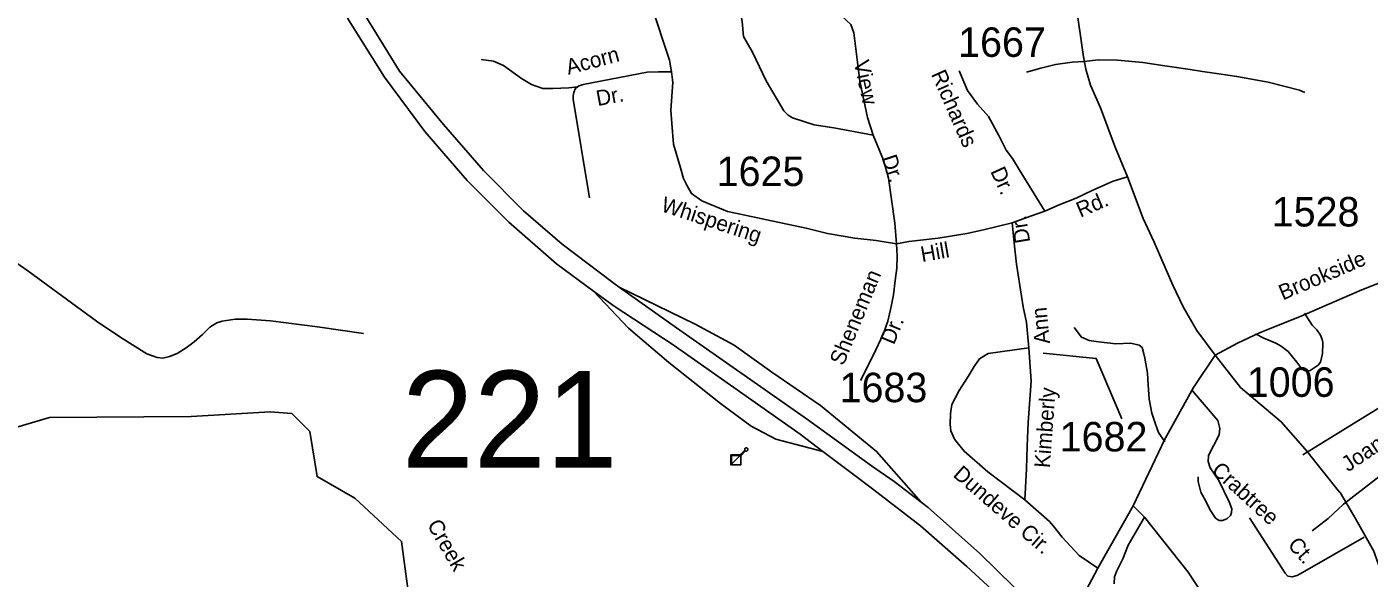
# Model space of a CAD drawing. Extents: x 884530 to 1028605, y 526725 to 653634.
# Drawn here: x 959730 to 965416, y 610063 to 612399 of the extents above; entities that cross this region are included whole.
import ezdxf

# ---------------------------------------------------------------- set-up
doc = ezdxf.new("R2010")
doc.units = 0
for name, color, linetype in [('Exist Cultural Weight Station CELL', 7, 'Continuous'), ('Exist Hydrographic Creek Single Shore', 7, 'Continuous'), ('Exist Hydrographic Creek Single Shore Label', 7, 'Continuous'), ('Exist Road Non-System Type 51', 7, 'Continuous'), ('Exist Road Non-System Type 51 Label', 7, 'Continuous'), ('Exist Road Primary Interstate Divided Center Attributed', 7, 'Continuous'), ('Exist Road Primary Interstate Ramp 1 Lane Attributed', 7, 'Continuous'), ('Exist Road Secondary Structure Standard Bridge Number Label', 7, 'Continuous'), ('Exist Road Secondary Type 51 Attributed', 7, 'Continuous'), ('Exist Road Secondary Type 51 Label', 7, 'Continuous'), ('Exist Road Secondary Type 51 Number Label', 7, 'Continuous')]:
    doc.layers.add(name, color=color, linetype=linetype)

msp = doc.modelspace()

# ---------------------------------------------------------------- linework, layer by layer
at = {"layer": 'Exist Cultural Weight Station CELL'}
msp.add_lwpolyline([(962711.7, 610585.3), (962751, 610585.3), (962771.3, 610605.6), (962770.9, 610606.7), (962770.7, 610608), (962770.7, 610609.1), (962770.8, 610609.8), (962770.9, 610610.5), (962771.1, 610611), (962771.4, 610611.7), (962771.8, 610612.3), (962772.2, 610612.8), (962772.7, 610613.4), (962773.2, 610613.8), (962773.8, 610614.2), (962774.3, 610614.6), (962775.1, 610614.9), (962775.9, 610615.1), (962776.5, 610615.3), (962777.1, 610615.3), (962777.9, 610615.3), (962778.5, 610615.3), (962779.2, 610615.1), (962779.7, 610615), (962780.3, 610614.7), (962780.8, 610614.5), (962781.5, 610614.1), (962782, 610613.7), (962782.5, 610613.1), (962782.8, 610612.7), (962783.3, 610612.2), (962783.5, 610611.7), (962783.8, 610611.1), (962784, 610610.6), (962784.2, 610610.1), (962784.3, 610609.3), (962784.4, 610608.6), (962784.3, 610608.1), (962784.3, 610607.5), (962784.2, 610607), (962784, 610606.3), (962783.8, 610605.8), (962783.5, 610605.2), (962783.2, 610604.6), (962782.8, 610604.2), (962782.4, 610603.7), (962781.6, 610602.9), (962781, 610602.6), (962780.4, 610602.2), (962779.7, 610602), (962779.1, 610601.8), (962778.5, 610601.7), (962777.9, 610601.6), (962777.4, 610601.6), (962776.7, 610601.7), (962776, 610601.8), (962775.3, 610602), (962774.6, 610602.2), (962753.8, 610581.4), (962751.3, 610582.3), (962714.8, 610582.3), (962714.8, 610546.7), (962751.3, 610582.3), (962753.8, 610581.4), (962753.8, 610543.8), (962711.7, 610543.8)], close=True, dxfattribs=at)
at = {"layer": 'Exist Hydrographic Creek Single Shore'}
msp.add_lwpolyline([(961528.3, 609804.5), (961344, 610018.3), (961317.3, 610219), (961119.1, 610402.1), (960959, 610493.7), (960928.5, 610684.4), (960852.2, 610760.7), (960760.8, 610768.3), (960426.3, 610748.6), (959825.7, 610744.2), (959648.9, 610692), (959466.2, 610715.4), (959312.5, 610853), (958811, 611063.3), (958647.7, 611158.5), (958265.2, 611303.8)], dxfattribs=at)
at = {"layer": 'Exist Road Non-System Type 51'}
msp.add_line((965308.2, 610376.7), (965820.4, 610775.6), dxfattribs=at)
for points in [[(963315.4, 611940), (963148.2, 611970.6), (963064.7, 611984), (962973, 612013.9), (962954.4, 612025.3), (962936.9, 612042.8), (962861.7, 612169.6), (962803.9, 612292.2), (962765.8, 612358.3), (962760.6, 612422.1), (962754.5, 612454.1), (962762.8, 612502.5), (962805, 612566.4), (962825.6, 612579.8), (962916.3, 612605.6), (962944.2, 612602.5), (963020.3, 612571.6), (963103.9, 612519), (963220.3, 612408.8)], [(963315.4, 611940), (963290.9, 612014.4), (963258.5, 612168.1), (963248, 612248.9), (963232.9, 612374), (963220.3, 612408.8)], [(962062.3, 612144.5), (962025.5, 612140), (961958.2, 612137), (961915.9, 612137.7), (961866.9, 612155), (961825.7, 612180.6), (961749.5, 612235.6), (961705.9, 612253.9), (961653.7, 612261)], [(964207.3, 612252.6), (964157.9, 612249.1), (964087.5, 612238.9), (964025.8, 612223.4), (963965.1, 612206.6)], [(964207.3, 612252.6), (964269.1, 612259.4), (964350.1, 612257.9), (964457, 612247.2), (964550.5, 612233.9), (964657.4, 612217.8), (964710.8, 612209.8), (964779.8, 612199.6), (964855.3, 612187.9), (964988.7, 612164.4), (965120.9, 612131), (965144.5, 612120.2)], [(962461.3, 612207.8), (962405.7, 612207.8), (962357.6, 612206.4), (962086.1, 612154.5), (962077.5, 612152), (962069.1, 612148.8), (962062.3, 612144.5), (962056.5, 612140.1)], [(962056.5, 612140.1), (962051.4, 612134), (962049.1, 612128.5), (962046.8, 612120.8), (962045.1, 612113.7), (962044.2, 612106.8), (962043.4, 612098.8), (962043.7, 612092.8), (962112.6, 611674.4)], [(963413.9, 611479), (963407.1, 611567.7), (963379.6, 611757.2), (963359, 611834.3), (963315.4, 611940)], [(963261.6, 610901.3), (963314.8, 611006.6), (963359.1, 611099.4), (963377.3, 611152), (963391.5, 611213.9), (963401.3, 611263.9), (963408.3, 611325), (963414.7, 611376.3), (963416.5, 611429.4), (963413.9, 611479)], [(961155.7, 611099.6), (960960.5, 611128.4), (960761.3, 611153.2), (960663.4, 611160.5), (960611.4, 611160.4), (960557, 611152.3), (960534.9, 611145.1), (960504.1, 611126.1), (960473.1, 611095.1), (960438, 611064.4), (960405.1, 611039.5), (960366.2, 611014.9), (960333.7, 611001.9), (960305.4, 610994.9), (960281.4, 610997.8), (960238.1, 611013.2), (960128.3, 611083), (960024.7, 611152.7), (959733.9, 611364.8), (959636.2, 611432.4)], [(965142.3, 611186.6), (965175.2, 611135.1), (965194.5, 611115.2), (965209.6, 611092.3), (965216.9, 611075), (965219.5, 611061), (965220, 611043.3), (965219, 611030.2), (965218, 611014.6), (965214.8, 610996.4), (965210.6, 610978.6), (965200.4, 610965.9), (965166.8, 610943.2), (965154.8, 610941.6), (965141.8, 610942.6), (965130.8, 610949.5), (965110.2, 610978.4), (965073.5, 611022.9), (965043.8, 611046.4), (965020.4, 611058.4), (964970.8, 611080.3), (964934.3, 611098)], [(964550.6, 610641.3), (964524.1, 610680.9), (964511, 610716.3), (964495.5, 610762.7), (964484.4, 610822.3), (964480, 610881.8), (964476.6, 610931.5), (964465.4, 610995.4), (964461, 611018.9), (964455.3, 611040.1), (964441.5, 611049.8), (964407.2, 611058.4), (964343.1, 611056.2), (964270.3, 611065.1), (964230.6, 611069.5), (964197.4, 611084.9), (964166.6, 611124.6)], [(964667.6, 610857.5), (964774.9, 610731.2), (964783.9, 610698), (964780.9, 610670.8), (964735.9, 610583.2), (964734.6, 610558.1), (964742.3, 610530.2), (964779.3, 610477.5), (964823.3, 610386.6), (964834.2, 610356.9), (964833.7, 610342.1), (964829.2, 610328.7), (964813.1, 610314.7), (964795.5, 610306.9), (964780.7, 610307.8), (964765.8, 610317.6), (964741.7, 610353.9), (964724.5, 610390.1), (964703.7, 610427.3), (964691.4, 610472.6), (964691.5, 610493.1)], [(965135.6, 610586), (965305.5, 610689.8), (965481.4, 610799.5)], [(965308.2, 610376.7), (965242.8, 610316.6), (965174.4, 610263.3)], [(965394.8, 610236.8), (965113.5, 610076.4), (965091.5, 610069.6), (965071.9, 610071.6), (965060.1, 610083.8), (964908.8, 610318.6)]]:
    msp.add_lwpolyline(points, dxfattribs=at)
at = {"layer": 'Exist Road Primary Interstate Divided Center Attributed'}
for points in [[(959600.6, 615667.4), (959769.3, 615400), (959959.9, 615071.9), (960045.9, 614898.8), (960209, 614541.5), (960462.5, 613893.2), (960804.2, 613009.4), (960888, 612811.5), (960949.7, 612690.7), (961095.2, 612423.9), (961245.1, 612185.7), (961415.9, 611955.8), (961595.6, 611748.5), (961771.9, 611571.5), (961973.6, 611394.5), (962129.8, 611279.7)], [(962239.3, 611296.1), (962211.7, 611315.7), (961997.9, 611478.3), (961833.7, 611618.9), (961663.9, 611790.4), (961495.3, 611985.6), (961307.9, 612211.1), (961154.7, 612461.4), (961013.6, 612715), (960893.5, 612974.6), (960740.3, 613377.1), (960527.6, 613922.9), (960271.9, 614565.8), (960148.4, 614855.8), (960044.8, 615059.8), (959965.4, 615201.5), (959832.1, 615428.1), (959687.7, 615661.8)], [(962129.8, 611279.7), (962217.2, 611215.3), (962467.4, 611052.2), (963005.3, 610672.8), (963102.3, 610600.1)], [(963517.8, 610385.7), (963404.3, 610472.2), (963308.4, 610538.9), (963036.2, 610735.7), (962481.7, 611123.8), (962239.3, 611296.1)], [(963102.3, 610600.1), (963220.8, 610511.3), (963311.7, 610441.8), (963515.6, 610284.7), (963711.8, 610112.6), (963903.6, 609935.7), (964081.4, 609757.2)], [(964115.4, 609821.8), (963981.8, 609957.5), (963766.4, 610167.3), (963547.6, 610363), (963517.8, 610385.7)]]:
    msp.add_lwpolyline(points, dxfattribs=at)
at = {"layer": 'Exist Road Primary Interstate Ramp 1 Lane Attributed'}
for points in [[(962129.8, 611279.7), (962278.8, 611122.4), (962450, 610977.3), (962667.8, 610803.1), (962798.4, 610707.3), (962902.9, 610652.1), (963102.3, 610600.1)], [(962239.3, 611296.1), (962560.4, 611139.8), (962725.8, 611049.8), (962885.5, 610936.6), (963091.6, 610794.4), (963329.7, 610599.9), (963517.8, 610385.7)]]:
    msp.add_lwpolyline(points, dxfattribs=at)
at = {"layer": 'Exist Road Secondary Type 51 Attributed'}
for p, q in [((964266.4, 610105.2), (964416.7, 610369.4)), ((964416.7, 610369.4), (964463.9, 610322.1))]:
    msp.add_line(p, q, dxfattribs=at)
for points in [[(963371.1, 613713.4), (963451.7, 613649.8), (963505.8, 613600), (963577.5, 613526.4), (963656.6, 613451.5), (963726.1, 613391.7), (963764.7, 613355.4), (963820, 613289.6), (963849.1, 613260.6), (963878.9, 613220.8), (963950.9, 613100.3), (964012.2, 613000.2), (964038.6, 612940.3), (964063.1, 612875.1), (964096.2, 612784.4), (964114.1, 612730.4), (964127.4, 612677.8), (964172.3, 612507.7), (964205.9, 612272), (964216.1, 612219.6), (964236, 612152.4), (964277.7, 612056.4), (964340.3, 611889.4), (964393.1, 611764)], [(962393.4, 612437.1), (962433.9, 612313), (962452.8, 612258.3), (962461.3, 612207.8), (962466.5, 612162.9), (962458.5, 612046), (962462.2, 611989.9), (962469.8, 611902.2), (962498.1, 611801.2), (962511.3, 611755.9), (962525.4, 611728.6), (962544.7, 611692.3), (962588.6, 611662.5), (962698, 611617.1), (962758.3, 611604.4), (962931.3, 611567.3), (963030.8, 611545.6), (963120.9, 611523.6), (963236.8, 611503.6), (963327.9, 611493.4), (963413.9, 611479), (963466.3, 611489.5), (963589.8, 611503.6), (963712.5, 611523.7), (963783.1, 611539), (963903.8, 611569.2)], [(964041.9, 611618.7), (963933.6, 611793.9), (963905.2, 611840.9), (963878.5, 611875.8), (963847, 611938.8), (963804.3, 612019.4), (963757, 612071.5), (963715.1, 612129.8), (963680, 612212.9)], [(964041.9, 611618.7), (964102.7, 611645), (964174.4, 611673.4), (964245.6, 611706.9), (964331.9, 611745.4), (964393.1, 611764)], [(964393.1, 611764), (964459.2, 611586.8), (964505.1, 611486.6), (964584.5, 611305), (964628.2, 611212.3), (964685.9, 611112.6), (964764.6, 611007.7)], [(963903.8, 611569.2), (963985.3, 611597.6), (964041.9, 611618.7)], [(963903.8, 611569.2), (963914.8, 611456.7), (963922.7, 611392.9), (963950.2, 611213.1), (963964.4, 611146.9), (963974.9, 611038.4)], [(964764.6, 611007.7), (964859, 611058.4), (964955.1, 611103.9), (965120.9, 611170.8), (965385.2, 611285.2), (965674.5, 611399.5), (965810.2, 611460.3)], [(963974.9, 611038.4), (963801.9, 611015.7), (963765.2, 610993), (963742.4, 610959.7), (963718, 610917.8), (963679.5, 610858.3), (963648.1, 610798.8), (963642.8, 610760.3), (963641.1, 610714.9), (963644.6, 610686.9), (963660.3, 610651.9), (963700.2, 610601.2), (963801.1, 610513.6), (963957.4, 610394.8)], [(963974.9, 611038.4), (963984.5, 610897.9), (963972.1, 610722.1)], [(964416.7, 610369.4), (964550.5, 610651.8), (964671.9, 610871.3), (964764.6, 611007.7)], [(964764.6, 611007.7), (964871.2, 610871.3), (965043.3, 610724.9), (965145.4, 610609.3), (965153, 610600.9), (965291.2, 610428.1), (965293.1, 610426), (965359.3, 610313.7), (965431, 610187), (965434.9, 610180.9), (965559.1, 609833.1), (965610.3, 609682.6), (965642.3, 609611), (965680.7, 609538.9), (965722.3, 609476.4), (965794.3, 609372.3), (965845.5, 609308.2)], [(963972.1, 610722.1), (963967.9, 610622.2), (963964.4, 610526), (963957.4, 610394.8)], [(963957.4, 610394.8), (964061.4, 610302.9), (964079.3, 610283.6), (964115.9, 610237.2), (964187.7, 610159.5), (964266.4, 610105.2)], [(964335.7, 610039.6), (964338, 610069.5), (964347.2, 610094.8), (964372.5, 610145.5), (964395.5, 610203), (964463.9, 610322.1)], [(964463.9, 610322.1), (964649, 610089.1), (964788.9, 609874.8), (964951.5, 609652.2), (965010.2, 609556.2), (965044.8, 609510.4), (965120.5, 609407.4), (965154.9, 609355.8), (965201.7, 609294.9), (965253.1, 609209.4), (965259.6, 609179.2), (965254.7, 609168.4), (965234.4, 609152.8), (965217.1, 609137), (965198.6, 609117.3), (965173.6, 609098.5), (965111.2, 609053.2), (965022.3, 608999.5)], [(964115.4, 609821.8), (964143.1, 609871.8), (964266.4, 610105.2)]]:
    msp.add_lwpolyline(points, dxfattribs=at)
at = {"layer": 'Exist Road Secondary Type 51 Label'}
msp.add_lwpolyline([(964367.9, 610738.7), (964260.5, 610994.3), (964034.6, 611016.6)], dxfattribs=at)

# ---------------------------------------------------------------- texts
at = {"layer": 'Exist Hydrographic Creek Single Shore Label'}
msp.add_text('Creek', height=65.62, rotation=299.8631, dxfattribs=at).set_placement((961423.4, 610289.5))
msp.add_text('Creek', height=65.62, rotation=299.8631, dxfattribs=at).set_placement((961423.4, 610289.5))
at = {"layer": 'Exist Road Non-System Type 51 Label'}
for s, rotation, p in [('Acorn', 14.866, (962023.4, 612195.5)), ('View', 282.0439, (963232.7, 612250.5)), ('Dr.', 10.5785, (962147.9, 612063)), ('Dr.', 288.2227, (963350, 611844.6)), ('Sheneman', 67.6159, (963188.9, 610960.2)), ('Dr.', 67.6159, (963402.8, 611048.8)), ('Joanne Ln.', 34.0019, (965327.2, 610511.4)), ('Crabtree', 317.5736, (964744.7, 610513.8)), ('Ct.', 311.1326, (965067.8, 610202.3))]:
    msp.add_text(s, height=65.62, rotation=rotation, dxfattribs=at).set_placement(p)
at = {"layer": 'Exist Road Secondary Structure Standard Bridge Number Label'}
msp.add_text('221', height=410.1, dxfattribs=at).set_placement((961318, 610531.5))
at = {"layer": 'Exist Road Secondary Type 51 Label'}
for s, height, rotation, p in [('Richards', 65.62, 293.8584, (963559.1, 612198.6)), ('Dr.', 65.62, 294.5722, (963810.3, 611787.4)), ('Whispering', 65.62, 341.7558, (962412.1, 611619)), ('Rd.', 65.62, 23.1682, (964192.8, 611590)), ('Dr.', 65.62, 99.2924, (963980.8, 611487.5)), ('Hill', 65.62, 9.9833, (963522.1, 611402.2)), ('Brookside', 65.62, 23.261, (965050.6, 611239.5)), ('Ann', 65.62, 95.4444, (964064.1, 611058.3)), ('Kimberly', 65.62, 85.7206, (964063.1, 610528.5)), ('Dundeve Cir.', 65.617, 319.002, (963649.5, 610496.5))]:
    msp.add_text(s, height=height, rotation=rotation, dxfattribs=at).set_placement(p)
at = {"layer": 'Exist Road Secondary Type 51 Number Label'}
for s, p in [('1667', (963674.9, 612271.6)), ('1625', (962652, 611724.4)), ('1528', (965003.5, 611553.1)), ('1683', (963172.6, 610808.8)), ('1006', (964898, 610831.4)), ('1682', (964105.2, 610600.2))]:
    msp.add_text(s, height=125, dxfattribs=at).set_placement(p)

doc.saveas('drawing.dxf')
